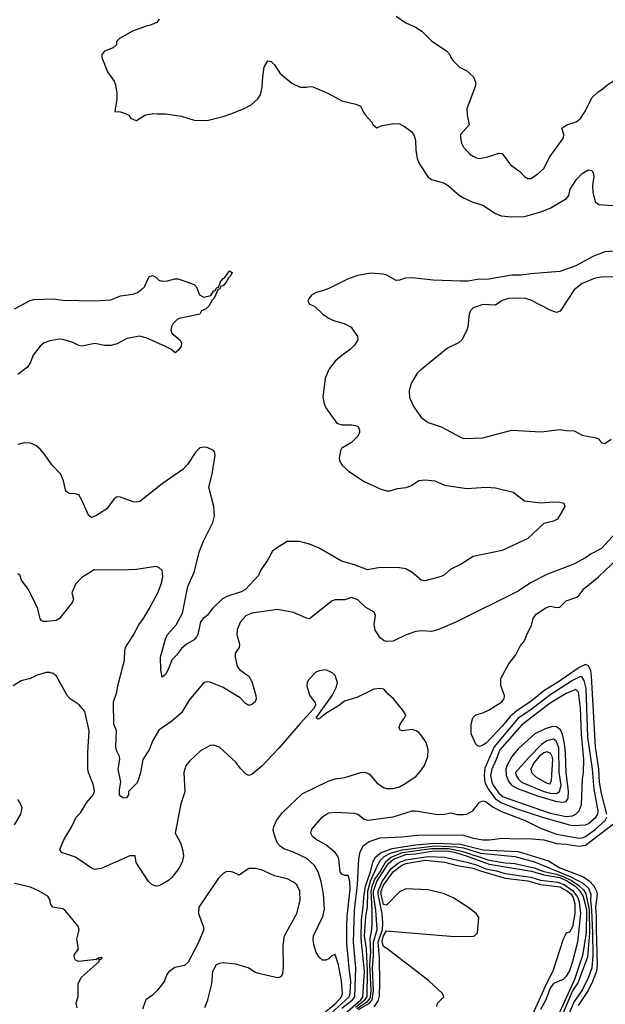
# Model space of a CAD drawing. Header units: inches. Extents: x 1173000 to 1307049, y 522583 to 678455.
# Tile 341 of 617: x 1294482 to 1298134, y 544443 to 550587. Entities that reach past the tile are written whole.
import ezdxf

# ---------------------------------------------------------------- set-up
doc = ezdxf.new("R2010")
doc.units = ezdxf.units.IN
doc.header["$MEASUREMENT"] = 0
doc.layers.add('B2594', color=7, linetype='Continuous')
doc.layers.add('B2595', color=7, linetype='Continuous')

msp = doc.modelspace()

# ---------------------------------------------------------------- linework, layer by layer
at = {"layer": 'B2594', "color": 5}
for points, elevation in [([(1295145.3, 550000), (1295162, 549990), (1295174, 549970), (1295210, 549958), (1295267, 549993), (1295307.1, 550000)], 920), ([(1295339.4, 550000), (1295390, 549999.1), (1295490, 549984.9), (1295570, 549960.5), (1295650, 549958), (1295750, 549982), (1295798, 550000)], 920), ([(1296632, 550000), (1296637.3, 549990), (1296676, 549950), (1296686, 549930), (1296710, 549911.3), (1296735.5, 549924.5), (1296810, 549938), (1296850, 549936.3), (1296880.9, 549920.9), (1296926.7, 549886.7), (1296941.4, 549861.4), (1296950, 549832), (1296952.1, 549772.1), (1296960.4, 549720.4), (1296973.4, 549690), (1297030, 549603), (1297050, 549588.5), (1297130, 549566.4), (1297155.5, 549550), (1297224.4, 549490), (1297250, 549474.6), (1297307.4, 549447.4), (1297370, 549430.2), (1297450, 549376.5), (1297483.4, 549363.4), (1297550, 549356.3), (1297630, 549359.3), (1297732.7, 549387.3), (1297790, 549411.4), (1297892, 549470), (1297905.8, 549490), (1297914, 549530), (1297955.1, 549590), (1297990, 549626.7), (1298030, 549650.5), (1298050, 549644.9), (1298058, 549630), (1298061.3, 549610), (1298053.7, 549550), (1298056.1, 549510), (1298071, 549451), (1298093.7, 549433.7), (1298210, 549425.6)], 920), ([(1297271.8, 550000), (1297272.2, 549990), (1297284.9, 549930), (1297231.7, 549870), (1297230.3, 549850), (1297236.9, 549816.9), (1297250.2, 549790.2), (1297290, 549748.4), (1297310, 549734.9), (1297330, 549724.4), (1297350, 549720.4), (1297402, 549730), (1297470, 549753.4), (1297490, 549750.7), (1297541.6, 549681.6), (1297599.9, 549639.9), (1297630, 549607.7), (1297650, 549596.3), (1297670, 549596.3), (1297710, 549622), (1297750, 549657.3), (1297788, 549730), (1297872.3, 549850), (1297875.1, 549870), (1297862.7, 549910), (1297894, 549930), (1297952.7, 549950), (1297979.3, 549970), (1297998.2, 550000)], 940), ([(1298190, 549143.1), (1298130, 549137.5), (1298057, 549110), (1297950, 549051.2), (1297850, 549015.2), (1297670, 549001.1), (1297610, 548991.9), (1297550, 548991.7), (1297394.5, 548965.5), (1297350, 548967.1), (1297276, 548956), (1297230, 548954.5), (1297060.9, 548960.9), (1296930, 548974.9), (1296886.7, 548973.3), (1296850, 548960.4), (1296830, 548959.8), (1296772.2, 548992.2), (1296750, 548999), (1296670, 549004.1), (1296590, 548991), (1296530.3, 548969.7), (1296410, 548909.6), (1296370, 548894), (1296330, 548885.2), (1296302.8, 548870), (1296286, 548850), (1296278, 548830), (1296290, 548812), (1296319.8, 548799.8), (1296371.3, 548750), (1296406, 548726), (1296438, 548710), (1296504.7, 548690), (1296548.5, 548668.5), (1296588.5, 548610), (1296590.4, 548590), (1296570, 548556.2), (1296543.8, 548530), (1296490, 548491.5), (1296450, 548455.1), (1296412.1, 548407.9), (1296385.8, 548350), (1296372.3, 548232.3), (1296379.5, 548190), (1296390, 548164), (1296459.3, 548070), (1296490, 548059.1), (1296550, 548059.5), (1296575.3, 548055.3), (1296590, 548047.3), (1296600.4, 548030), (1296600.3, 548010), (1296590, 547987.2), (1296550, 547948.8), (1296490, 547913.6), (1296483, 547897), (1296473.8, 547850), (1296477.3, 547830), (1296491.4, 547810), (1296532.6, 547770), (1296630, 547705.2), (1296730, 547660.3), (1296770, 547647.6), (1296790, 547647), (1296838.7, 547661.3), (1296892.2, 547667.8), (1296921.4, 547678.6), (1296970, 547710.4), (1297010, 547716.4), (1297070, 547708.7), (1297130, 547682.8), (1297270, 547661.8), (1297390, 547670.3), (1297450, 547664.9), (1297559.6, 547639.6), (1297630, 547585.4), (1297730, 547572.7), (1297810, 547578.7), (1297850, 547576.4), (1297876, 547570), (1297882, 547550), (1297834.9, 547470), (1297810, 547458.5), (1297750, 547443), (1297650, 547348.5), (1297490, 547274.2), (1297310, 547237), (1297234.8, 547190), (1297170, 547158.3), (1297130, 547123.5), (1297110, 547112.6), (1297010, 547086), (1296986, 547090), (1296930, 547137.4), (1296890, 547160.4), (1296850, 547166.8), (1296730, 547168.9), (1296650, 547154.8), (1296570, 547184.9), (1296488.1, 547208.1), (1296350, 547289.8), (1296290, 547314.7), (1296226, 547330), (1296150, 547331.5), (1296083, 547290), (1296059.3, 547270), (1296024.9, 547210), (1295985.6, 547154.4), (1295970, 547119.5), (1295890, 547030.9), (1295862.7, 547017.3), (1295773.2, 546986.8), (1295747.3, 546972.7), (1295686, 546914), (1295650, 546868.8), (1295626.3, 546850), (1295609.2, 546829.2), (1295593.2, 546750), (1295585.1, 546734.9), (1295570, 546716.9), (1295522.8, 546690), (1295490, 546662.7), (1295459.2, 546620.8), (1295430, 546592.3), (1295410, 546537), (1295390, 546500.9), (1295370, 546484), (1295362, 546530), (1295360.8, 546610), (1295394, 546730), (1295406.4, 546753.6), (1295456.8, 546810), (1295496.1, 546883.9), (1295531.1, 547050), (1295570, 547140.4), (1295603, 547270), (1295627, 547333), (1295685.2, 547450), (1295697, 547490), (1295693.4, 547550), (1295660.3, 547670), (1295681.5, 547750), (1295701.6, 547870), (1295697, 547890), (1295690, 547898), (1295650, 547917), (1295630, 547919.3), (1295605.5, 547914.5), (1295580.7, 547890), (1295528.9, 547811.1), (1295499.1, 547780.9), (1295370.5, 547690), (1295230, 547581.3), (1295210, 547576.9), (1295190, 547578.5), (1295110, 547607), (1295090, 547609.3), (1295070, 547596), (1295024.6, 547535.4), (1294956, 547490), (1294930, 547481.2), (1294910, 547495.3), (1294870, 547589.3), (1294850, 547621.2), (1294827.7, 547627.7), (1294790, 547629.7), (1294770, 547644.5), (1294754.3, 547710), (1294737.6, 547750), (1294682.2, 547810), (1294636.4, 547876.4), (1294610, 547906.3), (1294582, 547930), (1294550, 547945.1), (1294510, 547946.9), (1294470, 547936.4)], 920), ([(1294450, 548782), (1294546.5, 548833.5), (1294570, 548839.7), (1294690, 548845.3), (1294750, 548835.9), (1294950, 548832.3), (1295050, 548839.6), (1295110, 548862.6), (1295190, 548874.9), (1295215.7, 548884.3), (1295240, 548900), (1295259.7, 548920.3), (1295290, 548984), (1295310, 548990.6), (1295330, 548980.7), (1295350, 548960.5), (1295370, 548955.5), (1295403.3, 548956.7), (1295450, 548970.4), (1295470, 548970.4), (1295570, 548933.4), (1295582, 548922), (1295604, 548870), (1295630, 548854.9), (1295674.2, 548865.8), (1295690, 548893), (1295702, 548898), (1295710, 548913.4), (1295722, 548918), (1295734, 548950), (1295750, 548971.8), (1295761.7, 548978.3), (1295790, 549019.3), (1295806.8, 549010), (1295798.7, 548990), (1295784.4, 548975.6), (1295770.2, 548949.8), (1295750, 548926.3), (1295736.8, 548923.2), (1295730, 548906.6), (1295718, 548902), (1295694.9, 548850), (1295682.6, 548837.4), (1295661.1, 548798.9), (1295640.5, 548779.5), (1295616, 548770), (1295604.7, 548750), (1295476.9, 548723.1), (1295463.7, 548716.3), (1295439.3, 548690), (1295427.7, 548670), (1295424.9, 548650), (1295430.5, 548630), (1295481.3, 548590), (1295490.2, 548570), (1295488.9, 548550), (1295470, 548522.7), (1295451.8, 548508.2), (1295425.2, 548530), (1295390, 548547.8), (1295270, 548601.1), (1295230, 548612.8), (1295150, 548597.8), (1295090, 548563.2), (1295050, 548552.7), (1295010, 548553.5), (1294950, 548566.9), (1294870, 548549.1), (1294850, 548553.3), (1294813, 548573), (1294750, 548591.9), (1294727, 548593), (1294670, 548581.9), (1294634.9, 548570), (1294609.1, 548550), (1294565.9, 548494.1), (1294549, 548450), (1294530, 548417.6), (1294470, 548373.2)], 880), ([(1298190, 548980.3), (1298121.6, 548981.6), (1298070, 548974.7), (1297990, 548939.5), (1297939.8, 548900.2), (1297852, 548768), (1297830, 548760.5), (1297790, 548773.3), (1297670, 548837.4), (1297630, 548848.3), (1297530, 548847.4), (1297490, 548833.6), (1297450, 548806), (1297370, 548809.6), (1297310, 548789.3), (1297293.4, 548770), (1297284.9, 548750), (1297276.3, 548670), (1297270.5, 548650), (1297239.1, 548590), (1297218.8, 548570), (1297150, 548536.2), (1296980.6, 548399.4), (1296959.9, 548380.1), (1296923.2, 548316.8), (1296910.3, 548270), (1296911.8, 548230), (1296938.7, 548170), (1296985.3, 548105.3), (1297030, 548073.4), (1297110, 548045.3), (1297230, 547980.7), (1297250, 547974), (1297370, 547977.1), (1297550, 548024.9), (1297734, 548014), (1297850, 548030.4), (1297890, 548023), (1297940.5, 548020.5), (1297990, 547994.8), (1298076.7, 547976.7), (1298090.4, 547970.4), (1298110, 547946.8), (1298130, 547941.6), (1298169.6, 547970)], 940), ([(1298244.6, 547435.4), (1298110, 547286.7), (1298045.4, 547254.6), (1298010, 547229.3), (1297938.3, 547190), (1297773.5, 547126.5), (1297667.4, 547072.6), (1297590, 547020.6), (1297206.5, 546830), (1297090, 546779.6), (1297049.9, 546769.9), (1296990, 546772.6), (1296951.5, 546768.5), (1296892.5, 546747.5), (1296810.2, 546709.8), (1296770, 546706.6), (1296755.3, 546710), (1296729.5, 546730), (1296698, 546778), (1296692.1, 546812.1), (1296701.1, 546870), (1296693.3, 546890), (1296639.7, 546919.7), (1296590, 546967.3), (1296550, 546980.9), (1296510, 546967.8), (1296450, 546966.3), (1296430, 546959.6), (1296290, 546847.8), (1296270, 546851.5), (1296190, 546888.7), (1296090, 546905.6), (1295930, 546883.1), (1295892.3, 546867.7), (1295858.4, 546830), (1295838, 546782), (1295835.6, 546750), (1295851.5, 546690), (1295850.4, 546670), (1295825.5, 546634.5), (1295824.9, 546610), (1295837.3, 546550), (1295855.3, 546530), (1295910.9, 546490.9), (1295930, 546456.3), (1295954.4, 546370), (1295955.8, 546350), (1295950.4, 546330), (1295930, 546313), (1295910, 546306.9), (1295890, 546319.7), (1295856.3, 546356.3), (1295750, 546420.3), (1295670, 546452.8), (1295650, 546456.1), (1295629.4, 546450.6), (1295539.5, 546340.5), (1295490, 546262), (1295430.1, 546209.9), (1295350, 546153.3), (1295311.1, 546090), (1295288.3, 546030), (1295250.3, 545970), (1295236.1, 545890), (1295220.8, 545839.2), (1295210, 545821.7), (1295160.4, 545770), (1295159.5, 545750), (1295148.3, 545731.7), (1295130, 545729.3), (1295110, 545741.3), (1295105, 545750), (1295103.3, 545783.3), (1295111.9, 545830), (1295096.5, 545910), (1295106.2, 545970), (1295104, 545990), (1295085.7, 546025.7), (1295080.3, 546050), (1295084.8, 546150), (1295069.8, 546190), (1295065.8, 546330), (1295088, 546390), (1295093.3, 546430), (1295125.6, 546550), (1295134.5, 546590), (1295137, 546650), (1295142, 546670), (1295190, 546744.9), (1295224.2, 546810), (1295254.3, 546850), (1295289.7, 546910), (1295343, 547010), (1295366, 547070), (1295374.7, 547110), (1295373.3, 547133.3), (1295369.2, 547150), (1295350, 547169.2), (1295330, 547175.1), (1295210, 547156.9), (1295110, 547151.6), (1294945.1, 547154.9), (1294870, 547106), (1294830, 547064.5), (1294806.4, 547010), (1294817.1, 546970), (1294808.5, 546950), (1294730, 546849.5), (1294710, 546838), (1294650, 546831.2), (1294630, 546831.8), (1294618, 546838), (1294610, 546849), (1294594.7, 546910), (1294558.4, 546990), (1294533.6, 547033.6), (1294492.3, 547090), (1294482, 547122), (1294469.3, 547129.3)], 940), ([(1298143.1, 545630), (1298110, 545758.9), (1298096.8, 545830), (1298092.5, 545910), (1298072, 546050), (1298047.9, 546490), (1298043.4, 546523.4), (1298030, 546555.7), (1298010, 546564), (1297970, 546544.9), (1297835.7, 546450), (1297756.5, 546403.5), (1297670, 546331.7), (1297583.8, 546276.2), (1297541, 546239), (1297490, 546177.5), (1297390, 546073.5), (1297370, 546060.3), (1297350, 546051.6), (1297335.9, 546055.9), (1297326.6, 546066.6), (1297296.4, 546130), (1297297.2, 546190), (1297308.7, 546230), (1297326, 546250), (1297370, 546261.4), (1297410, 546280.1), (1297488.7, 546330), (1297503.5, 546350), (1297505.3, 546370), (1297482.5, 546430), (1297483.2, 546476.8), (1297531.9, 546568.1), (1297576.8, 546623.2), (1297602.5, 546677.5), (1297629.6, 546710.4), (1297645.6, 546754.4), (1297674.2, 546805.8), (1297683.1, 546850), (1297703.6, 546876.4), (1297763, 546917), (1297790, 546927.4), (1297830, 546918.8), (1297850, 546921.2), (1297890, 546959.8), (1297956.2, 546983.8), (1297970, 546994.9), (1298002.3, 547037.7), (1298090.4, 547109.6), (1298250, 547259.1)], 940), ([(1296353.2, 544366.8), (1296454.1, 544450), (1296488.6, 544490), (1296495.3, 544510), (1296488.6, 544588.6), (1296470.4, 544690), (1296450, 544754), (1296430, 544747.6), (1296410, 544726), (1296390, 544717.6), (1296370, 544718.4), (1296350, 544736.2), (1296330, 544767), (1296315.4, 544815.4), (1296311.8, 544850), (1296314.8, 544870), (1296372.5, 544990), (1296382.7, 545037.3), (1296377, 545130), (1296362.3, 545210), (1296343.2, 545270), (1296320.7, 545310), (1296272.3, 545352.3), (1296190, 545393.2), (1296130, 545413.3), (1296105.1, 545430), (1296088.4, 545450), (1296071.9, 545491.9), (1296063.5, 545530), (1296066, 545550), (1296082.6, 545590), (1296121.1, 545638.9), (1296242.9, 545757.1), (1296405.3, 545834.7), (1296450, 545850.2), (1296510, 545858.3), (1296610, 545888.9), (1296631.6, 545891.6), (1296660.5, 545880.5), (1296710, 545826), (1296750, 545796), (1296770, 545790.3), (1296810, 545790.3), (1296850, 545800.2), (1296890, 545822.4), (1296953.4, 545866.6), (1296982.2, 545897.8), (1297006.2, 545933.8), (1297028, 545990), (1297029.6, 546030), (1297016.2, 546076.2), (1296990, 546116), (1296970, 546139.3), (1296954, 546150), (1296930, 546157.6), (1296869.6, 546149.6), (1296854, 546154), (1296849.2, 546170), (1296855.1, 546190), (1296881.2, 546230), (1296889, 546250), (1296870, 546281.2), (1296813, 546350), (1296778.7, 546378.7), (1296752, 546410), (1296730, 546414.3), (1296691.3, 546410), (1296583.4, 546356.6), (1296506.3, 546333.7), (1296470, 546305.6), (1296398, 546262), (1296350, 546223.6), (1296342.9, 546222.9), (1296329.6, 546230.4), (1296429.7, 546370.3), (1296456.9, 546423.1), (1296464.5, 546450), (1296450, 546494), (1296434, 546510), (1296410, 546522.7), (1296389.3, 546529.3), (1296350, 546522.9), (1296327.5, 546512.5), (1296284.4, 546470), (1296274.9, 546450), (1296272.7, 546430), (1296290, 546371), (1296324.5, 546324.5), (1296325.5, 546310), (1296314.2, 546285.8), (1296230, 546195.1), (1296098.4, 546041.6), (1295991.8, 545928.2), (1295930, 545876.9), (1295910, 545871.5), (1295890, 545881.6), (1295856.5, 545916.5), (1295830, 545954.7), (1295727.8, 546047.8), (1295690, 546059.5), (1295670, 546057), (1295610, 546024.5), (1295539.9, 545960.1), (1295518.4, 545930), (1295506, 545890), (1295511.8, 545768.2), (1295486.1, 545693.9), (1295450.6, 545510), (1295484.6, 545450), (1295496.5, 545410), (1295502.6, 545370), (1295494.9, 545330), (1295474.9, 545290), (1295430, 545234), (1295410, 545216.2), (1295370, 545191.8), (1295350, 545182.9), (1295330, 545180.7), (1295308.3, 545188.3), (1295284.5, 545210), (1295208.3, 545328.3), (1295202, 545370), (1295169.6, 545369.6), (1294990, 545290.9), (1294950, 545285), (1294930, 545292.1), (1294830, 545361.7), (1294742, 545390), (1294732.7, 545410), (1294756, 545470), (1294806.5, 545553.5), (1294834.5, 545610), (1294861.8, 545638.2), (1294898.8, 545701.2), (1294938.9, 545750), (1294948.2, 545771.8), (1294942.2, 545810), (1294910, 545889.3), (1294906.2, 545910), (1294905.9, 546014.1), (1294915.3, 546150), (1294888, 546270), (1294852.5, 546312.5), (1294797, 546350), (1294778, 546370), (1294711.5, 546490), (1294690, 546508), (1294670, 546514), (1294646.4, 546513.6), (1294590, 546496.2), (1294550, 546475.1), (1294490, 546462.2), (1294442, 546430)], 960), ([(1294450, 545562.8), (1294489.2, 545630), (1294497.2, 545670), (1294483.2, 545703.2), (1294470, 545722)], 980), ([(1296330, 544302.7), (1296536.3, 544490), (1296543.6, 544510), (1296547.7, 544590), (1296537.6, 544650), (1296522, 544822), (1296521.3, 544930), (1296523.1, 544990), (1296541.9, 545161.9), (1296541.3, 545210), (1296530, 545246.6), (1296510, 545247.7), (1296490, 545255.6), (1296480.6, 545270), (1296471.3, 545350), (1296464, 545370), (1296449.9, 545389.9), (1296390, 545439.1), (1296330, 545471.9), (1296308.6, 545490), (1296298, 545510), (1296304, 545536), (1296367.2, 545610), (1296390, 545628.1), (1296410, 545636.9), (1296450, 545642.3), (1296570, 545635.8), (1296590, 545628.9), (1296630, 545599), (1296653, 545593), (1296810, 545613.4), (1296930.2, 545650.2), (1296951, 545651), (1297090, 545628.2), (1297130, 545629.2), (1297170, 545636.9), (1297210, 545628.3), (1297250, 545626.4), (1297270, 545630.3), (1297307, 545650), (1297350, 545704.4), (1297370, 545712.4), (1297390, 545707.1), (1297434.1, 545674.1), (1297486.1, 545646.1), (1297634.7, 545590), (1297730, 545542.1), (1297830, 545504.1), (1297970, 545480.4), (1297990, 545482.1), (1298010, 545489.8), (1298070, 545533), (1298132.8, 545590), (1298143.6, 545610)], 940), ([(1296490, 544418.9), (1296556.4, 544470), (1296571.6, 544490), (1296577.8, 544670), (1296563.7, 544830), (1296568.7, 545030), (1296588.6, 545188.6), (1296595.9, 545350), (1296605.5, 545394.5), (1296626, 545434), (1296660.9, 545459.1), (1296730, 545481.2), (1296867.4, 545487.4), (1296962.5, 545497.5), (1297170, 545501.1), (1297250, 545498.6), (1297310, 545480.2), (1297370, 545469.4), (1297410, 545469.1), (1297490, 545480.2), (1297584.6, 545475.4), (1297650, 545477.9), (1297750, 545469.6), (1297830, 545445.9), (1297890, 545442.6), (1297970, 545430), (1298010, 545436.4), (1298184.2, 545570)], 920), ([(1296257.8, 544162.2), (1296608.4, 544470), (1296622.4, 544490), (1296631.1, 544650), (1296612.1, 544852.1), (1296613.1, 544970), (1296624.3, 545050), (1296627.1, 545110), (1296639, 545181), (1296669.3, 545270), (1296683.7, 545330), (1296699.8, 545360.2), (1296731.5, 545388.5), (1296803.9, 545416.1), (1296950, 545438), (1297070, 545449.5), (1297230, 545442.4), (1297370, 545406.2), (1297590, 545395.9), (1297779.1, 545339.1), (1297850, 545294.4), (1297997.9, 545237.9), (1298032.9, 545212.9), (1298061.3, 545181.3), (1298079, 545150), (1298083.8, 545130), (1298072.1, 545050), (1298077.8, 544990), (1298075.9, 544910), (1298083.1, 544690), (1298078.7, 544650), (1298054.5, 544585.5), (1298027.1, 544530), (1297963.6, 544436.4)], 880), ([(1296575.3, 544424.7), (1296633.8, 544470), (1296648.3, 544490), (1296650.8, 544649.2), (1296645.1, 544790), (1296632.9, 544870), (1296641.2, 544990), (1296650.3, 545050), (1296653.3, 545150), (1296668.7, 545211.3), (1296712.1, 545310), (1296730, 545340.2), (1296755.7, 545364.3), (1296794.4, 545385.6), (1296870, 545407.9), (1297070, 545431.9), (1297206, 545426), (1297250, 545419), (1297354.9, 545385.1), (1297570, 545364.8), (1297692.3, 545332.3), (1297918.5, 545238.5), (1297997.7, 545197.7), (1298028.7, 545168.7), (1298044.2, 545130), (1298041.7, 545090), (1298048.5, 545030), (1298054.4, 544890), (1298056.6, 544750), (1298049.3, 544670), (1298030, 544613.3), (1297990, 544531.2), (1297939.5, 544460.5), (1297879.7, 544320.3)], 860), ([(1296584.1, 544415.9), (1296650, 544460.7), (1296664, 544476), (1296670, 544490.1), (1296673.2, 544530), (1296665.3, 544690), (1296672.1, 544770), (1296667.2, 544852.8), (1296677.9, 544910), (1296679.1, 544940.9), (1296679.9, 545030), (1296672.9, 545150), (1296679.6, 545180.4), (1296697, 545223), (1296730.3, 545270), (1296765.2, 545334.8), (1296798.5, 545361.5), (1296870, 545390.5), (1297050, 545414.6), (1297155.6, 545415.6), (1297239.1, 545399.1), (1297410, 545342.3), (1297510, 545325.4), (1297570, 545321.5), (1297690, 545295.1), (1297750, 545271.1), (1297830, 545254.8), (1297870, 545241.2), (1297918.2, 545218.2), (1297967.2, 545187.2), (1297997.2, 545157.2), (1298011.8, 545131.8), (1298032.8, 545030), (1298034.4, 544890), (1298021.9, 544738.1), (1297962.1, 544577.9), (1297930, 544526.6), (1297870, 544390.8)], 840), ([(1296595.6, 544410), (1296664, 544450), (1296680.4, 544470), (1296688.5, 544530), (1296681, 544670), (1296688, 544750), (1296687.6, 544830), (1296710.3, 544910), (1296703, 545030), (1296688, 545128), (1296688.7, 545150), (1296709.7, 545210.3), (1296779.6, 545320.4), (1296812.2, 545347.8), (1296890, 545378.6), (1296950, 545381.5), (1297050, 545399.1), (1297150, 545400.7), (1297192.5, 545392.5), (1297272, 545368), (1297410, 545317.3), (1297674.1, 545274.1), (1297750, 545251.1), (1297850, 545233.6), (1297894.4, 545214.4), (1297942.9, 545182.9), (1297973.5, 545153.5), (1297996.7, 545116.7), (1298016.9, 545030), (1298015.1, 544890), (1297992.4, 544747.6), (1297941.4, 544598.6), (1297847.4, 544392.6)], 820), ([(1296693.1, 544426.9), (1296717.6, 544462.4), (1296725, 544495), (1296728.5, 544570), (1296726.2, 544733.8), (1296718.3, 544830), (1296743.3, 544910), (1296747.4, 544950), (1296741.8, 545010), (1296717.3, 545130), (1296717.7, 545150), (1296742.9, 545210), (1296798.3, 545290), (1296850, 545329.3), (1296890, 545345), (1297030, 545364.8), (1297130, 545361.9), (1297270, 545330.5), (1297330, 545312.5), (1297388.3, 545288.3), (1297455.8, 545275.8), (1297510, 545259.5), (1297670, 545235.6), (1297730, 545218.3), (1297835.4, 545204.6), (1297876.3, 545190), (1297930, 545152.4), (1297961.9, 545110), (1297970, 545082.9), (1297979.3, 545010), (1297960.3, 544830), (1297930, 544709.8), (1297910, 544651.6), (1297890, 544618.2), (1297870, 544598.7), (1297810, 544572.4), (1297790, 544543.9), (1297762.9, 544470), (1297729.5, 544410.5)], 780), ([(1297083.6, 544430), (1297087, 544450), (1297126.6, 544490), (1297118.3, 544510), (1297032.8, 544590), (1296771.7, 544791.7), (1296750, 544804.1), (1296742.8, 544830), (1296744.6, 544850), (1296750, 544870.1), (1296770, 544901.2), (1297193.1, 544866.9), (1297311.3, 544868.7), (1297319, 544870), (1297337.2, 544890), (1297344.7, 544984.7), (1297329.2, 545010), (1297277.2, 545050), (1297190, 545104.5), (1297130, 545133), (1297030, 545158.3), (1296890, 545163.1), (1296850, 545144.7), (1296770, 545060.7), (1296750, 545065.2), (1296736.6, 545130), (1296736.9, 545150), (1296750, 545186.9), (1296810, 545270.4), (1296862.5, 545310), (1296890, 545321.1), (1297010, 545341.6), (1297130, 545330.4), (1297210, 545310), (1297310, 545293.1), (1297355, 545275), (1297510, 545230.9), (1297650, 545213.4), (1297730, 545191.6), (1297850, 545175.9), (1297898.1, 545150), (1297920.5, 545130), (1297934.2, 545110), (1297943, 545070), (1297944.4, 545010), (1297930, 544926.6), (1297910, 544893), (1297890, 544886.9), (1297870, 544848.7), (1297806.8, 544650), (1297766.7, 544573.3), (1297650, 544315.7)], 760), ([(1295637.3, 544422.7), (1295656, 544470), (1295679.5, 544570), (1295686.6, 544650), (1295710, 544690.8), (1295730, 544700.7), (1295750, 544703.8), (1295830, 544695.6), (1295910, 544670.3), (1295950, 544644.6), (1295970, 544637.4), (1296089.4, 544610.6), (1296106.3, 544613.7), (1296117, 544623), (1296123.2, 544636.8), (1296127.6, 544670), (1296125.5, 544810), (1296133.3, 544870), (1296209.3, 545010.7), (1296230.6, 545090), (1296227.8, 545150), (1296210, 545187.8), (1296190, 545205.4), (1296150, 545226), (1296070, 545243.8), (1295990, 545281.4), (1295950, 545291), (1295910, 545289.8), (1295850, 545249.7), (1295810, 545267.8), (1295790, 545271.6), (1295770, 545269.6), (1295750, 545258.9), (1295721.5, 545230), (1295599.3, 545050), (1295595.9, 545010), (1295626.2, 544930), (1295629.2, 544910), (1295595.4, 544824.6), (1295533.4, 544706.6), (1295510, 544686), (1295450, 544671.8), (1295410, 544642.7), (1295399.1, 544630), (1295384.4, 544590), (1295372, 544570), (1295339.6, 544530), (1295310, 544499.3), (1295268.3, 544471.7), (1295247.5, 544412.5)], 980), ([(1294840.2, 544420.2), (1294833.2, 544450), (1294845.9, 544494.1), (1294846, 544570), (1294865.4, 544610), (1294978, 544710), (1294980.1, 544719.9), (1294997.2, 544730), (1294990, 544734.5), (1294972, 544730), (1294978, 544722), (1294970, 544728.7), (1294958, 544722), (1294850, 544709.6), (1294830, 544719), (1294822.7, 544730), (1294821.2, 544750), (1294848.7, 544790), (1294837.2, 544850), (1294852.5, 544907.5), (1294846.6, 544930), (1294764, 545030), (1294750, 545039.3), (1294688.7, 545050), (1294673.2, 545070), (1294672, 545092), (1294657.6, 545117.6), (1294604, 545150), (1294550, 545173.6), (1294450, 545196.3)], 980)]:
    msp.add_lwpolyline(points, dxfattribs=dict(at, elevation=elevation))
for points, elevation in [([(1297988.2, 546488.2), (1297970, 546484.8), (1297930, 546463.1), (1297788.3, 546371.7), (1297670, 546280.1), (1297590, 546227.6), (1297441, 546050), (1297382.9, 545917.1), (1297377.6, 545870), (1297383.1, 545830), (1297400.2, 545790), (1297446.8, 545726.8), (1297481.7, 545701.7), (1297582.9, 545662.9), (1297748, 545608), (1297910, 545562.4), (1297930, 545559.3), (1298010, 545563.5), (1298030, 545571.1), (1298075.3, 545610), (1298087.9, 545630), (1298089.5, 545650), (1298064.5, 545784.5), (1298053.9, 545910), (1298024.5, 546110), (1298013.8, 546413.8), (1298003, 546463)], 960), ([(1297950, 546408.1), (1297890, 546383), (1297790, 546321.6), (1297612.4, 546187.6), (1297475.6, 546030), (1297454, 545970), (1297425.4, 545910), (1297418.8, 545870), (1297425.4, 545830), (1297434.5, 545810), (1297470, 545759.6), (1297497.1, 545737.1), (1297790, 545635.6), (1297890, 545615.3), (1297930, 545619.5), (1297950, 545630.1), (1297970.1, 545649.9), (1297985.6, 545690), (1297992.1, 545847.9), (1297998.8, 545890), (1297999.5, 545970), (1297985.3, 546130), (1297978.2, 546290), (1297966.2, 546390)], 980), ([(1297804.1, 546175.9), (1297758.7, 546161.3), (1297694.3, 546130), (1297590, 546036.7), (1297551.9, 545990), (1297520.3, 545930), (1297513.6, 545910), (1297515.1, 545870), (1297531.9, 545831.9), (1297549, 545810), (1297585.2, 545790), (1297710, 545743), (1297830, 545708.1), (1297870, 545703.4), (1297890, 545708.7), (1297902.1, 545730), (1297905, 545770), (1297889.1, 545890), (1297886.2, 546010), (1297879.9, 546070), (1297866.6, 546126.6), (1297855.1, 546155.1), (1297830, 546175)], 1020), ([(1297810, 546096.5), (1297770, 546086.3), (1297736.7, 546063.3), (1297656.7, 545983.3), (1297574.5, 545890), (1297577.9, 545870), (1297590.8, 545850), (1297612.1, 545830), (1297750, 545770.4), (1297790, 545760), (1297830, 545758.6), (1297848.5, 545771.5), (1297858, 545810), (1297847, 545890), (1297843, 546043), (1297830, 546082.7)], 1040), ([(1297770, 546017.6), (1297750, 546012), (1297722, 545990), (1297687.7, 545950), (1297668.9, 545910), (1297674.1, 545890), (1297701.6, 545861.6), (1297770, 545822.5), (1297790, 545819), (1297797.6, 545842.4), (1297805.6, 545970), (1297802.7, 545990), (1297793, 546010)], 1060)]:
    msp.add_lwpolyline(points, close=True, dxfattribs=dict(at, elevation=elevation))
at = {"layer": 'B2595', "color": 5}
for points, elevation in [([(1295351.3, 550590), (1295336, 550570), (1295292, 550550), (1295270, 550546), (1295185.8, 550514.2), (1295104.7, 550470), (1295086, 550450), (1295084.7, 550430), (1295064.7, 550410), (1295010, 550389.2), (1294994, 550370), (1294993, 550350), (1295030, 550262), (1295070, 550202), (1295079.1, 550179.1), (1295087.1, 550127.1), (1295087.3, 550090), (1295074, 550014), (1295110, 550011), (1295142, 550002), (1295145.3, 550000)], 920), ([(1296830, 550607.7), (1296890, 550567.3), (1296950, 550540.7), (1296990, 550514), (1297050, 550454), (1297144.7, 550390), (1297164.7, 550370), (1297171, 550350), (1297186, 550330), (1297224, 550290), (1297270, 550267.3), (1297311, 550230), (1297326, 550190), (1297322.8, 550170), (1297270.5, 550029.5), (1297271.8, 550000)], 940), ([(1295798, 550000), (1295878, 550030), (1295925.6, 550054.4), (1295966.3, 550093.7), (1295983.2, 550116.8), (1295994.8, 550165.2), (1295997, 550230), (1296006.6, 550290), (1296029.3, 550330), (1296050, 550324.7), (1296070, 550304.7), (1296106, 550250), (1296178, 550190), (1296230, 550165.5), (1296270, 550164.9), (1296290, 550170.5), (1296310, 550168), (1296406.6, 550126.6), (1296490, 550080.7), (1296578.5, 550058.5), (1296607.1, 550047.1), (1296632, 550000)], 920), ([(1297998.2, 550000), (1298010, 550018.8), (1298050, 550098.8), (1298090, 550137.3), (1298113.2, 550150), (1298150, 550182.8), (1298190, 550206.8), (1298223.2, 550216.8), (1298250, 550214), (1298270, 550202.8), (1298302.4, 550150), (1298329.3, 550129.3), (1298410, 550099.5), (1298510, 550082.4), (1298570, 550082), (1298602.8, 550070), (1298618, 550050), (1298618, 550030), (1298610, 550019.3), (1298585.6, 550000)], 940), ([(1295307.1, 550000), (1295310, 550000.5), (1295339.4, 550000)], 920)]:
    msp.add_lwpolyline(points, dxfattribs=dict(at, elevation=elevation))

doc.saveas('drawing.dxf')
